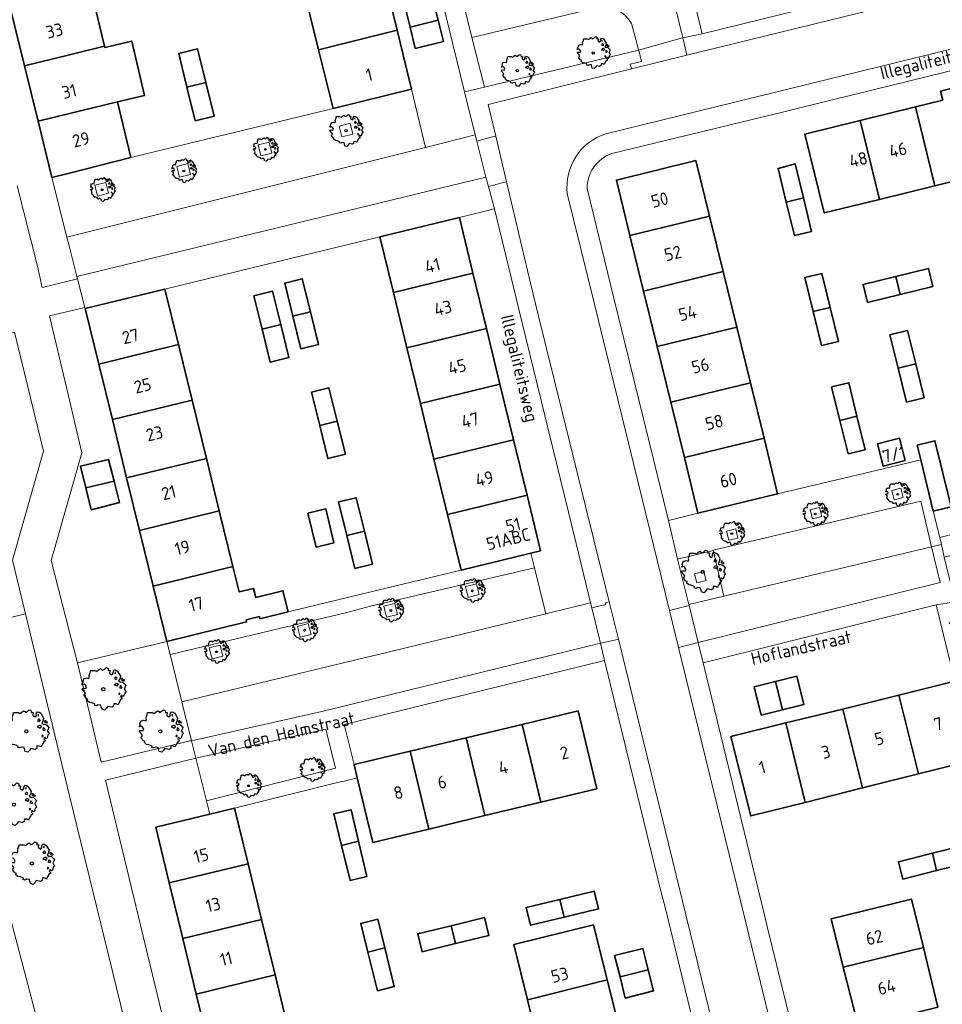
# Model space of a CAD drawing. Header units: metres. Extents: x 152391 to 157968, y 462336 to 467280.
# Tile 688 of 736: x 156995 to 157093, y 464589 to 464694. Entities that reach past the tile are written whole.
import ezdxf
from ezdxf.enums import TextEntityAlignment as Align

# ---------------------------------------------------------------- set-up
doc = ezdxf.new("R2010")
doc.units = ezdxf.units.M
doc.header["$LTSCALE"] = 0.75
doc.layers.get('0').update_dxf_attribs({"lineweight": 25})
for name, color, linetype, lineweight in [('B-GV-GR-BOOM-S', 252, 'Continuous', 25), ('B-WE-GR-BEPLANTING_CULTUUR_BODEMBEDEKKER-GV', 251, 'Continuous', 18), ('B-WE-GR-BEPLANTING_CULTUUR_BOSPLANTSOEN-GV', 251, 'Continuous', 18), ('B-WE-GR-BEPLANTING_CULTUUR_HEESTERS-GV', 251, 'Continuous', 18), ('B-WE-GR-GROENVOORZIENING-GV', 251, 'Continuous', 18), ('B-WE-OG-BEBOUWING-GV', 6, 'Continuous', 35), ('B-WE-OG-BEBOUWING-T18', 1, 'Continuous', 18), ('B-WE-OG-TERREIN_CULTUURSCHEIDING-GV', 251, 'Continuous', 18), ('B-WE-OG-TOPOGRAFIE-T18', 1, 'Continuous', 18), ('B-WE-OG-WATER_SLOOT-GV', 251, 'Continuous', 18), ('B-WE-VH-VERHARDING_BETONSTRAATSTEEN-GV', 251, 'Continuous', 18), ('B-WE-VH-VERHARDING_TEGEL-GV', 251, 'Continuous', 18)]:
    doc.layers.add(name, color=color, linetype=linetype, lineweight=lineweight)
doc.styles.add('NLCS-ISO-M750-T18', font='NLCS-ISO.ttf', dxfattribs={"height": 1.35})

# ---------------------------------------------------------------- blocks, each defined once
blk = doc.blocks.new('SGR-BOOM_21_30')
at = {"linetype": 'Continuous'}
for p, q in [((-1.13, 1.09), (-1.11, 1.19)), ((-1.12, 0.92), (-1.13, 1.09)), ((-1.11, 1.19), (-1.05, 1.33)), ((-1.05, 1.33), (-1.02, 1.5)), ((-1.02, 1.5), (-0.67, 1.5)), ((-0.67, 1.5), (-0.52, 1.43)), ((-0.52, 1.43), (-0.47, 1.45)), ((-0.47, 1.45), (-0.37, 1.55)), ((-0.37, 1.55), (-0.23, 1.65)), ((-0.23, 1.65), (-0.13, 1.58)), ((-0.13, 1.58), (-0.06, 1.52)), ((-0.06, 1.52), (0.07, 1.58)), ((0.07, 1.58), (0.2, 1.71)), ((0.2, 1.71), (0.26, 1.73)), ((0.26, 1.73), (0.33, 1.7)), ((0.33, 1.7), (0.39, 1.65)), ((0.4, 1.53), (0.38, 1.5)), ((0.38, 1.5), (0.53, 1.52)), ((0.39, 1.65), (0.4, 1.53)), ((0.54, 1.48), (0.51, 1.29)), ((0.51, 1.29), (0.57, 1.24)), ((0.53, 1.52), (0.54, 1.48)), ((0.57, 1.24), (0.69, 1.15)), ((0.69, 1.15), (0.75, 1.2)), ((0.75, 1.2), (0.8, 1.29)), ((0.79, 1.4), (0.89, 1.56)), ((0.8, 1.29), (0.79, 1.4)), ((0.89, 1.56), (1.02, 1.53)), ((0.97, 1.37), (0.93, 1.33)), ((0.93, 1.33), (0.95, 1.25)), ((0.95, 1.25), (0.96, 1.24)), ((0.96, 1.27), (0.97, 1.37)), ((1.02, 1.53), (1.16, 1.45)), ((1.16, 1.45), (1.25, 1.27)), ((1.25, 1.27), (1.38, 1.06)), ((1.38, 1.06), (1.32, 0.79)), ((-1.7, 0.37), (-1.66, 0.48)), ((-1.49, 0.41), (-1.7, 0.37)), ((-1.68, -0.03), (-1.67, 0.09)), ((-1.67, 0.09), (-1.39, 0.07)), ((-1.66, 0.48), (-1.6, 0.53)), ((-1.63, 0.58), (-1.53, 0.87)), ((-1.6, 0.53), (-1.63, 0.58)), ((-1.53, 0.87), (-1.46, 0.86)), ((-1.42, 0.33), (-1.49, 0.41)), ((-1.46, 0.86), (-1.34, 0.91)), ((-1.33, 0.18), (-1.42, 0.33)), ((-1.39, 0.07), (-1.33, 0.18)), ((-1.34, 0.91), (-1.18, 0.86)), ((-1.18, 0.86), (-1.12, 0.92)), ((0.94, 0.91), (0.89, 0.87)), ((0.89, 0.87), (0.93, 0.83)), ((0.93, 0.41), (0.89, 0.33)), ((0.89, 0.33), (1.03, 0.32)), ((0.93, 0.83), (0.98, 0.84)), ((1.05, 0.46), (0.93, 0.41)), ((0.97, 0.97), (0.94, 0.91)), ((1.03, 0.97), (0.97, 0.97)), ((0.98, 0.84), (1.03, 0.78)), ((1.08, 0.94), (1.03, 0.97)), ((1.03, 0.78), (1.08, 0.84)), ((1.03, 0.32), (1.11, 0.25)), ((1.11, 0.46), (1.05, 0.46)), ((1.12, 0.87), (1.08, 0.94)), ((1.08, 0.84), (1.12, 0.87)), ((1.22, 0.4), (1.11, 0.46)), ((1.11, 0.25), (1.2, 0.37)), ((1.2, 0.37), (1.24, 0.41)), ((1.32, 0.79), (1.23, 0.69)), ((1.23, 0.69), (1.27, 0.63)), ((1.27, 0.63), (1.38, 0.56)), ((1.34, 0.18), (1.31, 0.1)), ((1.43, 0.05), (1.31, 0.1)), ((1.36, 0.3), (1.34, 0.23)), ((1.34, 0.23), (1.34, 0.18)), ((1.43, 0.23), (1.36, 0.3)), ((1.38, 0.56), (1.44, 0.6)), ((1.47, 0.2), (1.43, 0.23)), ((1.43, 0.05), (1.51, 0.14)), ((1.47, 0.86), (1.44, 0.81)), ((1.44, 0.81), (1.46, 0.74)), ((1.44, 0.6), (1.57, 0.56)), ((1.46, 0.74), (1.53, 0.69)), ((1.54, 0.86), (1.47, 0.86)), ((1.51, 0.14), (1.47, 0.2)), ((1.53, 0.73), (1.64, 0.68)), ((1.53, 0.69), (1.54, 0.73)), ((1.62, 0.76), (1.54, 0.86)), ((1.57, 0.56), (1.64, 0.51)), ((1.73, 0.71), (1.62, 0.76)), ((1.64, 0.68), (1.73, 0.71)), ((1.64, 0.51), (1.81, 0.32)), ((1.72, 0.1), (1.67, 0.04)), ((1.67, 0.04), (1.76, -0.09)), ((1.81, 0.32), (1.72, 0.1)), ((-1.54, -0.18), (-1.68, -0.03)), ((-1.55, -0.51), (-1.49, -0.42)), ((-1.35, -0.75), (-1.55, -0.51)), ((-1.44, -0.32), (-1.54, -0.18)), ((-1.49, -0.42), (-1.44, -0.32)), ((-1.25, -0.78), (-1.35, -0.75)), ((-1.27, -0.9), (-1.25, -0.78)), ((-1.11, -1.05), (-1.27, -0.9)), ((-0.91, -1.08), (-1.11, -1.05)), ((1.29, -1.01), (1.18, -1.24)), ((1.29, -0.29), (1.24, -0.36)), ((1.24, -0.36), (1.25, -0.42)), ((1.26, -0.42), (1.33, -0.41)), ((1.33, -0.34), (1.29, -0.29)), ((1.36, -0.88), (1.29, -1.01)), ((1.33, -0.41), (1.33, -0.34)), ((1.37, -0.83), (1.36, -0.88)), ((1.48, -0.8), (1.37, -0.83)), ((1.46, -0.47), (1.39, -0.59)), ((1.39, -0.59), (1.43, -0.64)), ((1.43, -0.64), (1.5, -0.7)), ((1.58, -0.59), (1.46, -0.47)), ((1.5, -0.7), (1.48, -0.8)), ((1.66, -0.52), (1.58, -0.59)), ((1.68, -0.42), (1.66, -0.52)), ((1.72, -0.31), (1.68, -0.42)), ((1.84, -0.18), (1.72, -0.31)), ((1.76, -0.09), (1.84, -0.18)), ((-0.67, -1.18), (-0.91, -1.08)), ((-0.68, -1.29), (-0.67, -1.18)), ((-0.55, -1.33), (-0.68, -1.29)), ((-0.4, -1.26), (-0.55, -1.33)), ((-0.19, -1.28), (-0.4, -1.26)), ((-0.16, -1.43), (-0.19, -1.28)), ((-0.13, -1.49), (-0.16, -1.43)), ((-0.1, -1.61), (-0.13, -1.49)), ((0.11, -1.67), (-0.1, -1.61)), ((0.25, -1.52), (0.11, -1.67)), ((0.36, -1.38), (0.25, -1.52)), ((0.68, -1.44), (0.36, -1.38)), ((0.83, -1.36), (0.68, -1.44)), ((0.84, -1.16), (0.83, -1.36)), ((1.03, -1.18), (0.84, -1.16)), ((1.18, -1.24), (1.03, -1.18))]:
    blk.add_line(p, q, dxfattribs=at)
blk.add_circle((0, 0), 0.126, dxfattribs=at)
blk = doc.blocks.new('SGR-BOOM_31_50')
at = {"linetype": 'Continuous'}
for p, q in [((-0.49, 2.06), (-0.3, 2.2)), ((-0.3, 2.2), (-0.18, 2.11)), ((-0.18, 2.11), (-0.08, 2.02)), ((-0.08, 2.02), (0.09, 2.11)), ((0.09, 2.11), (0.27, 2.28)), ((0.27, 2.28), (0.35, 2.31)), ((0.35, 2.31), (0.44, 2.26)), ((0.44, 2.26), (0.52, 2.2)), ((0.52, 2.2), (0.54, 2.04)), ((-2.18, 0.77), (-2.04, 1.17)), ((-2.04, 1.17), (-1.94, 1.14)), ((-1.94, 1.14), (-1.79, 1.21)), ((-1.79, 1.21), (-1.57, 1.14)), ((-1.57, 1.14), (-1.49, 1.23)), ((-1.51, 1.45), (-1.48, 1.58)), ((-1.49, 1.23), (-1.51, 1.45)), ((-1.48, 1.58), (-1.4, 1.78)), ((-1.4, 1.78), (-1.36, 2)), ((-1.36, 2), (-0.89, 2)), ((-0.89, 2), (-0.69, 1.91)), ((-0.69, 1.91), (-0.63, 1.93)), ((-0.63, 1.93), (-0.49, 2.06)), ((0.54, 2.04), (0.51, 2)), ((0.51, 2), (0.71, 2.02)), ((0.72, 1.98), (0.68, 1.71)), ((0.68, 1.71), (0.75, 1.65)), ((0.71, 2.02), (0.72, 1.98)), ((0.75, 1.65), (0.92, 1.54)), ((0.92, 1.54), (1, 1.6)), ((1, 1.6), (1.06, 1.71)), ((1.05, 1.87), (1.19, 2.09)), ((1.06, 1.71), (1.05, 1.87)), ((1.19, 2.09), (1.36, 2.04)), ((1.25, 1.21), (1.19, 1.17)), ((1.19, 1.17), (1.23, 1.1)), ((1.3, 1.82), (1.23, 1.78)), ((1.23, 1.78), (1.27, 1.67)), ((1.23, 1.1), (1.31, 1.12)), ((1.3, 1.3), (1.25, 1.21)), ((1.27, 1.67), (1.28, 1.65)), ((1.28, 1.69), (1.3, 1.82)), ((1.37, 1.3), (1.3, 1.3)), ((1.31, 1.12), (1.37, 1.03)), ((1.36, 2.04), (1.54, 1.93)), ((1.44, 1.25), (1.37, 1.3)), ((1.37, 1.03), (1.44, 1.12)), ((1.5, 1.17), (1.44, 1.25)), ((1.44, 1.12), (1.5, 1.17)), ((1.54, 1.93), (1.67, 1.69)), ((1.76, 1.06), (1.64, 0.93)), ((1.67, 1.69), (1.84, 1.41)), ((1.84, 1.41), (1.76, 1.06)), ((1.96, 1.14), (1.92, 1.08)), ((1.92, 1.08), (1.95, 0.99)), ((2.06, 1.14), (1.96, 1.14)), ((2.16, 1.01), (2.06, 1.14)), ((-2.27, 0.49), (-2.21, 0.64)), ((-1.99, 0.55), (-2.27, 0.49)), ((-2.24, -0.04), (-2.22, 0.11)), ((-2.22, 0.11), (-1.85, 0.09)), ((-2.21, 0.64), (-2.13, 0.71)), ((-2.13, 0.71), (-2.18, 0.77)), ((-1.9, 0.44), (-1.99, 0.55)), ((-1.77, 0.25), (-1.9, 0.44)), ((-1.85, 0.09), (-1.77, 0.25)), ((1.23, 0.55), (1.19, 0.44)), ((1.19, 0.44), (1.37, 0.42)), ((1.4, 0.62), (1.23, 0.55)), ((1.37, 0.42), (1.48, 0.33)), ((1.48, 0.62), (1.4, 0.62)), ((1.62, 0.53), (1.48, 0.62)), ((1.48, 0.33), (1.61, 0.49)), ((1.61, 0.49), (1.65, 0.55)), ((1.64, 0.93), (1.7, 0.84)), ((1.7, 0.84), (1.84, 0.75)), ((1.79, 0.25), (1.75, 0.14)), ((1.91, 0.07), (1.75, 0.14)), ((1.81, 0.4), (1.79, 0.31)), ((1.79, 0.31), (1.79, 0.25)), ((1.9, 0.31), (1.81, 0.4)), ((1.84, 0.75), (1.92, 0.79)), ((1.96, 0.27), (1.9, 0.31)), ((1.91, 0.07), (2.01, 0.18)), ((1.92, 0.79), (2.09, 0.75)), ((1.95, 0.99), (2.04, 0.93)), ((2.01, 0.18), (1.96, 0.27)), ((2.04, 0.97), (2.18, 0.9)), ((2.04, 0.93), (2.06, 0.97)), ((2.09, 0.75), (2.18, 0.68)), ((2.3, 0.95), (2.16, 1.01)), ((2.18, 0.9), (2.3, 0.95)), ((2.18, 0.68), (2.41, 0.42)), ((2.29, 0.14), (2.23, 0.05)), ((2.23, 0.05), (2.35, -0.13)), ((2.41, 0.42), (2.29, 0.14)), ((-2.05, -0.24), (-2.24, -0.04)), ((-2.07, -0.67), (-1.99, -0.56)), ((-1.8, -1), (-2.07, -0.67)), ((-1.91, -0.43), (-2.05, -0.24)), ((-1.99, -0.56), (-1.91, -0.43)), ((-1.67, -1.05), (-1.8, -1)), ((-1.7, -1.2), (-1.67, -1.05)), ((1.72, -0.39), (1.65, -0.48)), ((1.65, -0.48), (1.67, -0.56)), ((1.68, -0.56), (1.78, -0.54)), ((1.78, -0.45), (1.72, -0.39)), ((1.78, -0.54), (1.78, -0.45)), ((1.95, -0.63), (1.85, -0.78)), ((1.85, -0.78), (1.9, -0.85)), ((1.9, -0.85), (1.99, -0.94)), ((2.1, -0.78), (1.95, -0.63)), ((1.99, -0.94), (1.98, -1.07)), ((2.21, -0.7), (2.1, -0.78)), ((2.24, -0.56), (2.21, -0.7)), ((2.29, -0.41), (2.24, -0.56)), ((2.46, -0.24), (2.29, -0.41)), ((2.35, -0.13), (2.46, -0.24)), ((-1.48, -1.4), (-1.7, -1.2)), ((-1.22, -1.44), (-1.48, -1.4)), ((-0.89, -1.57), (-1.22, -1.44)), ((-0.91, -1.72), (-0.89, -1.57)), ((-0.73, -1.77), (-0.91, -1.72)), ((-0.53, -1.68), (-0.73, -1.77)), ((-0.25, -1.7), (-0.53, -1.68)), ((-0.21, -1.9), (-0.25, -1.7)), ((-0.18, -1.99), (-0.21, -1.9)), ((-0.13, -2.14), (-0.18, -1.99)), ((0.34, -2.03), (0.15, -2.23)), ((0.47, -1.83), (0.34, -2.03)), ((0.91, -1.92), (0.47, -1.83)), ((1.11, -1.81), (0.91, -1.92)), ((1.13, -1.55), (1.11, -1.81)), ((1.37, -1.57), (1.13, -1.55)), ((1.58, -1.66), (1.37, -1.57)), ((1.72, -1.35), (1.58, -1.66)), ((1.81, -1.18), (1.72, -1.35)), ((1.82, -1.11), (1.81, -1.18)), ((1.98, -1.07), (1.82, -1.11)), ((0.15, -2.23), (-0.13, -2.14))]:
    blk.add_line(p, q, dxfattribs=at)
blk.add_circle((0, 0), 0.169, dxfattribs=at)
blk = doc.blocks.new('SGR-BOOM_0_20')
at = {"linetype": 'Continuous'}
for p, q in [((-0.79, 1), (-0.76, 1.12)), ((-0.76, 1.12), (-0.5, 1.12)), ((-0.5, 1.12), (-0.39, 1.07)), ((-0.39, 1.07), (-0.35, 1.09)), ((-0.35, 1.09), (-0.27, 1.16)), ((-0.27, 1.16), (-0.17, 1.24)), ((-0.17, 1.24), (-0.1, 1.19)), ((-0.1, 1.19), (-0.05, 1.14)), ((-0.05, 1.14), (0.05, 1.19)), ((0.05, 1.19), (0.15, 1.28)), ((0.15, 1.28), (0.2, 1.3)), ((0.2, 1.3), (0.25, 1.27)), ((0.25, 1.27), (0.29, 1.24)), ((0.3, 1.15), (0.28, 1.12)), ((0.28, 1.12), (0.4, 1.14)), ((0.29, 1.24), (0.3, 1.15)), ((0.41, 1.11), (0.38, 0.96)), ((0.4, 1.14), (0.41, 1.11)), ((0.59, 1.05), (0.67, 1.17)), ((0.67, 1.17), (0.76, 1.15)), ((0.76, 1.15), (0.87, 1.09)), ((0.87, 1.09), (0.94, 0.95)), ((-1.28, 0.27), (-1.24, 0.36)), ((-1.12, 0.31), (-1.28, 0.27)), ((-1.26, -0.02), (-1.25, 0.06)), ((-1.25, 0.06), (-1.04, 0.05)), ((-1.24, 0.36), (-1.2, 0.4)), ((-1.22, 0.43), (-1.15, 0.66)), ((-1.2, 0.4), (-1.22, 0.43)), ((-1.15, 0.66), (-1.09, 0.64)), ((-1.07, 0.25), (-1.12, 0.31)), ((-1.09, 0.64), (-1.01, 0.68)), ((-1, 0.14), (-1.07, 0.25)), ((-1.04, 0.05), (-1, 0.14)), ((-1.01, 0.68), (-0.88, 0.64)), ((-0.88, 0.64), (-0.84, 0.69)), ((-0.85, 0.82), (-0.83, 0.89)), ((-0.84, 0.69), (-0.85, 0.82)), ((-0.83, 0.89), (-0.79, 1)), ((0.38, 0.96), (0.42, 0.93)), ((0.42, 0.93), (0.52, 0.87)), ((0.52, 0.87), (0.56, 0.9)), ((0.56, 0.9), (0.6, 0.96)), ((0.6, 0.96), (0.59, 1.05)), ((0.7, 0.68), (0.67, 0.66)), ((0.67, 0.66), (0.69, 0.62)), ((0.69, 0.31), (0.67, 0.25)), ((0.67, 0.25), (0.77, 0.24)), ((0.73, 1.03), (0.69, 1)), ((0.69, 1), (0.71, 0.94)), ((0.69, 0.62), (0.74, 0.63)), ((0.79, 0.35), (0.69, 0.31)), ((0.73, 0.73), (0.7, 0.68)), ((0.71, 0.94), (0.72, 0.93)), ((0.72, 0.95), (0.73, 1.03)), ((0.77, 0.73), (0.73, 0.73)), ((0.74, 0.63), (0.77, 0.58)), ((0.81, 0.71), (0.77, 0.73)), ((0.77, 0.58), (0.81, 0.63)), ((0.77, 0.24), (0.83, 0.19)), ((0.83, 0.35), (0.79, 0.35)), ((0.84, 0.66), (0.81, 0.71)), ((0.81, 0.63), (0.84, 0.66)), ((0.91, 0.3), (0.83, 0.35)), ((0.83, 0.19), (0.9, 0.27)), ((0.9, 0.27), (0.93, 0.31)), ((0.99, 0.59), (0.92, 0.52)), ((0.92, 0.52), (0.96, 0.47)), ((0.94, 0.95), (1.03, 0.79)), ((0.96, 0.47), (1.03, 0.42)), ((1.01, 0.14), (0.98, 0.08)), ((1.08, 0.04), (0.98, 0.08)), ((1.03, 0.79), (0.99, 0.59)), ((1.02, 0.22), (1.01, 0.18)), ((1.01, 0.18), (1.01, 0.14)), ((1.07, 0.18), (1.02, 0.22)), ((1.03, 0.42), (1.08, 0.45)), ((1.1, 0.15), (1.07, 0.18)), ((1.1, 0.64), (1.08, 0.61)), ((1.08, 0.61), (1.1, 0.56)), ((1.08, 0.45), (1.17, 0.42)), ((1.08, 0.04), (1.13, 0.1)), ((1.16, 0.64), (1.1, 0.64)), ((1.1, 0.56), (1.15, 0.52)), ((1.13, 0.1), (1.1, 0.15)), ((1.15, 0.55), (1.23, 0.51)), ((1.15, 0.52), (1.16, 0.55)), ((1.22, 0.57), (1.16, 0.64)), ((1.17, 0.42), (1.23, 0.39)), ((1.3, 0.53), (1.22, 0.57)), ((1.23, 0.51), (1.3, 0.53)), ((1.23, 0.39), (1.36, 0.24)), ((1.29, 0.08), (1.25, 0.03)), ((1.25, 0.03), (1.32, -0.07)), ((1.36, 0.24), (1.29, 0.08)), ((-1.15, -0.13), (-1.26, -0.02)), ((-1.16, -0.38), (-1.12, -0.32)), ((-1.02, -0.56), (-1.16, -0.38)), ((-1.08, -0.24), (-1.15, -0.13)), ((-1.12, -0.32), (-1.08, -0.24)), ((-0.94, -0.59), (-1.02, -0.56)), ((-0.95, -0.67), (-0.94, -0.59)), ((-0.83, -0.79), (-0.95, -0.67)), ((-0.68, -0.81), (-0.83, -0.79)), ((-0.5, -0.88), (-0.68, -0.81)), ((-0.51, -0.97), (-0.5, -0.88)), ((-0.41, -0.99), (-0.51, -0.97)), ((-0.3, -0.95), (-0.41, -0.99)), ((-0.14, -0.96), (-0.3, -0.95)), ((-0.12, -1.07), (-0.14, -0.96)), ((0.27, -1.03), (0.19, -1.14)), ((0.51, -1.08), (0.27, -1.03)), ((0.62, -1.02), (0.51, -1.08)), ((0.63, -0.87), (0.62, -1.02)), ((0.77, -0.88), (0.63, -0.87)), ((0.89, -0.93), (0.77, -0.88)), ((0.96, -0.76), (0.89, -0.93)), ((0.96, -0.22), (0.93, -0.27)), ((0.93, -0.27), (0.94, -0.32)), ((0.95, -0.32), (1, -0.3)), ((1, -0.26), (0.96, -0.22)), ((1.02, -0.66), (0.96, -0.76)), ((1, -0.3), (1, -0.26)), ((1.03, -0.63), (1.02, -0.66)), ((1.11, -0.6), (1.03, -0.63)), ((1.1, -0.35), (1.04, -0.44)), ((1.04, -0.44), (1.07, -0.48)), ((1.07, -0.48), (1.12, -0.53)), ((1.18, -0.44), (1.1, -0.35)), ((1.12, -0.53), (1.11, -0.6)), ((1.24, -0.39), (1.18, -0.44)), ((1.26, -0.32), (1.24, -0.39)), ((1.29, -0.23), (1.26, -0.32)), ((1.38, -0.13), (1.29, -0.23)), ((1.32, -0.07), (1.38, -0.13)), ((-0.1, -1.12), (-0.12, -1.07)), ((-0.07, -1.2), (-0.1, -1.12)), ((0.08, -1.25), (-0.07, -1.2)), ((0.19, -1.14), (0.08, -1.25))]:
    blk.add_line(p, q, dxfattribs=at)
blk.add_circle((0, 0), 0.0948, dxfattribs=at)

msp = doc.modelspace()

# ---------------------------------------------------------------- linework, layer by layer
at = {"layer": 'B-WE-GR-BEPLANTING_CULTUUR_BODEMBEDEKKER-GV'}
for points in [[(157056.39, 464695.76), (157042.95, 464692.55), (157044.28, 464687.26)], [(157044.28, 464687.26), (157060.75, 464691.21), (157060.7, 464691.39), (157059.98, 464694.05)]]:
    msp.add_lwpolyline(points, dxfattribs=at)
msp.add_lwpolyline([(157059.98, 464694.05, 0.320947), (157056.39, 464695.76)], format="xyb", dxfattribs=at)
at = {"layer": 'B-WE-GR-BEPLANTING_CULTUUR_BOSPLANTSOEN-GV'}
msp.add_lwpolyline([(156991.44, 464646.52), (156987.31, 464629.08), (156995.29, 464631.06), (156993.91, 464636.76), (156997.24, 464648.42), (156994.14, 464661.1), (156993.93, 464661.05)], dxfattribs=at)
at = {"layer": 'B-WE-GR-BEPLANTING_CULTUUR_HEESTERS-GV'}
msp.add_lwpolyline([(157011.98, 464621.67), (157010.73, 464626.71), (157010.38, 464628.09), (157000.84, 464625.8), (157003.37, 464615.2), (157012.89, 464617.48), (157013.02, 464617.51)], close=True, dxfattribs=at)
at = {"layer": 'B-WE-GR-GROENVOORZIENING-GV'}
for points in [[(157029.07, 464681.93), (157030.23, 464682.22), (157029.94, 464683.39), (157028.77, 464683.09)], [(157020.44, 464679.93), (157021.6, 464680.22), (157021.31, 464681.39), (157020.14, 464681.09)], [(157011.75, 464677.63), (157012.91, 464677.93), (157012.62, 464679.09), (157011.45, 464678.79)], [(157003, 464675.63), (157004.16, 464675.93), (157003.87, 464677.09), (157002.7, 464676.8)], [(157088.75, 464644.44), (157087.78, 464644.19), (157088.03, 464643.22), (157089, 464643.47)], [(157079.32, 464641.18), (157080.29, 464641.43), (157080.04, 464642.4), (157079.07, 464642.15)], [(157071.35, 464639.13), (157071.11, 464640.1), (157070.14, 464639.86), (157070.38, 464638.89)], [(157067.94, 464634.59), (157067.69, 464635.56), (157066.72, 464635.32), (157066.97, 464634.34)], [(157042.57, 464632.8), (157043.73, 464633.1), (157043.44, 464634.26), (157042.27, 464633.97)], [(157033.85, 464630.68), (157035.01, 464630.98), (157034.72, 464632.14), (157033.55, 464631.85)], [(157024.62, 464628.54), (157025.79, 464628.83), (157025.49, 464630), (157024.33, 464629.7)], [(157015.22, 464626.24), (157016.38, 464626.54), (157016.09, 464627.7), (157014.92, 464627.41)]]:
    msp.add_lwpolyline(points, close=True, dxfattribs=at)
at = {"layer": 'B-WE-OG-BEBOUWING-GV'}
for points in [[(157033.63, 464698.86), (157025.21, 464696.78), (157026.59, 464691.23), (157034.97, 464693.31)], [(157003.73, 464691.62), (157002.33, 464697.56), (157000, 464696.99), (156993.74, 464695.47), (156995.19, 464689.53), (157000, 464690.71)], [(157039.36, 464694.39), (157038.79, 464696.67), (157035.78, 464695.92), (157036.35, 464693.65)], [(157036.35, 464693.65), (157036.91, 464691.38), (157039.92, 464692.12), (157039.36, 464694.39)], [(157028.15, 464684.97), (157036.49, 464687.04), (157034.97, 464693.31), (157026.59, 464691.23)], [(156995.19, 464689.53), (156996.64, 464683.6), (157000, 464684.42), (157005.14, 464685.67), (157008.01, 464686.37), (157006.64, 464692.17), (157003.76, 464691.49), (157003.73, 464691.62), (157000, 464690.71)], [(157012.54, 464687.25), (157014.55, 464687.74), (157013.68, 464691.33), (157011.66, 464690.84)], [(157012.54, 464687.25), (157013.42, 464683.66), (157015.43, 464684.15), (157014.55, 464687.74)], [(157090.3, 464685.13), (157092.36, 464676.72), (157098.27, 464678.17), (157096.2, 464686.58), (157095.67, 464686.45), (157095.43, 464687.43), (157092.97, 464686.83), (157093.21, 464685.85)], [(157006.54, 464679.73), (157005.14, 464685.67), (157000, 464684.42), (156996.64, 464683.6), (156998.1, 464677.61), (157000, 464678.07)], [(157092.36, 464676.72), (157090.3, 464685.13), (157084.39, 464683.68), (157086.46, 464675.27)], [(157084.39, 464683.68), (157078.49, 464682.23), (157080.56, 464673.82), (157086.46, 464675.27)], [(157059.82, 464671.41), (157068.32, 464673.49), (157066.87, 464679.41), (157058.37, 464677.33)], [(157078.34, 464675.44), (157077.45, 464679.05), (157075.63, 464678.58), (157076.51, 464674.99)], [(157078.34, 464675.44), (157076.51, 464674.99), (157077.39, 464671.41), (157079.21, 464671.86)], [(157061.27, 464665.48), (157069.77, 464667.56), (157068.32, 464673.49), (157059.82, 464671.41)], [(157041.62, 464673.34), (157033.12, 464671.27), (157034.57, 464665.34), (157043.06, 464667.41)], [(157036.01, 464659.42), (157044.51, 464661.48), (157043.06, 464667.41), (157034.57, 464665.34)], [(157069.77, 464667.56), (157061.27, 464665.48), (157062.72, 464659.56), (157071.22, 464661.64)], [(157079.37, 464663.3), (157081.2, 464663.74), (157080.31, 464667.37), (157078.48, 464666.92)], [(157092.15, 464665.97), (157091.68, 464667.9), (157088.2, 464667.05), (157088.67, 464665.13)], [(157023.84, 464662.81), (157025.71, 464663.27), (157024.84, 464666.8), (157022.97, 464666.34)], [(157088.67, 464665.13), (157088.2, 464667.05), (157084.72, 464666.2), (157085.18, 464664.28)], [(157003.13, 464657.69), (157011.62, 464659.78), (157010.16, 464665.7), (157001.67, 464663.61)], [(157022.54, 464661.92), (157021.67, 464665.46), (157019.68, 464664.97), (157020.55, 464661.43)], [(157025.71, 464663.27), (157023.84, 464662.81), (157024.7, 464659.31), (157026.58, 464659.77)], [(157081.2, 464663.74), (157079.37, 464663.3), (157080.26, 464659.67), (157082.09, 464660.12)], [(157022.54, 464661.92), (157020.55, 464661.43), (157021.43, 464657.9), (157023.4, 464658.39)], [(157045.95, 464655.56), (157044.51, 464661.48), (157036.01, 464659.42), (157037.46, 464653.49)], [(157064.17, 464653.63), (157072.68, 464655.71), (157071.22, 464661.64), (157062.72, 464659.56)], [(157088.44, 464657.25), (157090.33, 464657.71), (157089.44, 464661.27), (157087.56, 464660.8)], [(157011.62, 464659.78), (157003.13, 464657.69), (157004.58, 464651.77), (157013.08, 464653.86)], [(157089.35, 464653.63), (157091.23, 464654.1), (157090.33, 464657.71), (157088.44, 464657.25)], [(157064.17, 464653.63), (157065.63, 464647.71), (157074.13, 464649.79), (157072.68, 464655.71)], [(157082.23, 464651.69), (157084.05, 464652.13), (157083.17, 464655.71), (157081.34, 464655.26)], [(157025.84, 464654.69), (157026.71, 464651.16), (157028.57, 464651.62), (157027.67, 464655.16)], [(157037.46, 464653.49), (157038.9, 464647.56), (157047.39, 464649.63), (157045.95, 464655.56)], [(157013.08, 464653.86), (157004.58, 464651.77), (157006.1, 464645.55), (157014.61, 464647.62)], [(157026.71, 464651.16), (157027.58, 464647.61), (157029.46, 464648.09), (157028.57, 464651.62)], [(157084.05, 464652.13), (157082.23, 464651.69), (157083.12, 464648.12), (157084.92, 464648.56)], [(157048.84, 464643.7), (157047.39, 464649.63), (157038.9, 464647.56), (157040.34, 464641.64)], [(157074.13, 464649.79), (157065.63, 464647.71), (157067.08, 464641.78), (157075.58, 464643.86)], [(157089.21, 464647.39), (157088.61, 464649.79), (157086.26, 464649.2), (157086.86, 464646.8)], [(157090.48, 464649.05), (157090.86, 464647.48), (157092.2, 464642), (157094.1, 464642.47), (157092.37, 464649.51)], [(157004.75, 464645.22), (157004.18, 464647.53), (157001.17, 464646.79), (157001.74, 464644.48)], [(157007.47, 464639.93), (157015.99, 464642.03), (157014.61, 464647.62), (157006.1, 464645.55)], [(157001.74, 464644.48), (157002.31, 464642.16), (157005.32, 464642.91), (157004.75, 464645.22)], [(157029.6, 464639.4), (157031.48, 464639.87), (157030.61, 464643.44), (157028.72, 464642.98)], [(157050.28, 464637.78), (157048.84, 464643.7), (157040.34, 464641.64), (157041.79, 464635.71), (157049.23, 464637.52)], [(157015.99, 464642.03), (157007.47, 464639.93), (157008.93, 464634.01), (157017.45, 464636.11)], [(157027.35, 464642.25), (157025.45, 464641.78), (157026.34, 464638.16), (157028.23, 464638.63)], [(157029.6, 464639.4), (157030.46, 464635.89), (157032.34, 464636.35), (157031.48, 464639.87)], [(157017.45, 464636.11), (157008.93, 464634.01), (157010.38, 464628.09), (157018.9, 464630.18), (157018.85, 464630.4), (157020.28, 464630.75), (157020.33, 464630.53), (157023.33, 464631.27), (157022.78, 464633.51), (157019.89, 464632.8), (157019.65, 464633.76), (157018.12, 464633.38)], [(157075.36, 464623.82), (157076.11, 464620.81), (157078.39, 464621.38), (157077.64, 464624.39)], [(157075.36, 464623.82), (157073.08, 464623.25), (157073.83, 464620.24), (157076.11, 464620.81)], [(157094.83, 464622.6), (157094.51, 464623.87), (157088.52, 464622.37), (157090.62, 464613.96), (157096.61, 464615.46)], [(157082.55, 464620.88), (157084.65, 464612.47), (157090.62, 464613.96), (157088.52, 464622.37)], [(157048.32, 464619.25), (157050.31, 464610.94), (157056.28, 464612.37), (157054.29, 464620.68)], [(157084.65, 464612.47), (157082.55, 464620.88), (157076.46, 464619.4), (157078.52, 464610.93)], [(157042.34, 464617.82), (157044.33, 464609.51), (157050.31, 464610.94), (157048.32, 464619.25)], [(157076.46, 464619.4), (157070.6, 464617.97), (157072.72, 464609.48), (157078.52, 464610.93)], [(157044.33, 464609.51), (157042.34, 464617.82), (157036.36, 464616.39), (157038.35, 464608.08)], [(157036.36, 464616.39), (157030.38, 464614.96), (157030.72, 464613.55), (157032.37, 464606.65), (157038.35, 464608.08)], [(157014.97, 464609.66), (157009.21, 464608.27), (157010.65, 464602.34), (157019.06, 464604.38), (157017.62, 464610.31)], [(157029.04, 464606.34), (157030.85, 464606.78), (157030.05, 464610.14), (157028.23, 464609.71)], [(157030.85, 464606.78), (157029.04, 464606.34), (157029.94, 464602.59), (157031.75, 464603.02)], [(157092.11, 464605.49), (157092.55, 464603.65), (157096.18, 464604.56), (157095.73, 464606.4)], [(157092.11, 464605.49), (157088.48, 464604.59), (157088.94, 464602.75), (157092.55, 464603.65)], [(157020.5, 464598.44), (157019.06, 464604.38), (157010.65, 464602.34), (157012.09, 464596.4)], [(157052.34, 464600.58), (157052.8, 464598.68), (157056.46, 464599.56), (157056, 464601.46)], [(157052.8, 464598.68), (157052.34, 464600.58), (157048.76, 464599.72), (157049.21, 464597.82)], [(157091.14, 464595.43), (157089.87, 464600.61), (157081.3, 464598.51), (157082.57, 464593.35)], [(157013.53, 464590.47), (157021.94, 464592.51), (157020.5, 464598.44), (157012.09, 464596.4)], [(157031.84, 464594.95), (157033.65, 464595.4), (157032.9, 464598.46), (157031.09, 464598.01)], [(157040.73, 464597.77), (157041.2, 464595.86), (157044.76, 464596.73), (157044.29, 464598.64)], [(157055.92, 464597.87), (157047.41, 464595.76), (157048.88, 464589.84), (157057.4, 464591.99)], [(157040.73, 464597.77), (157037.17, 464596.9), (157037.64, 464594.99), (157041.2, 464595.86)], [(157033.65, 464595.4), (157031.84, 464594.95), (157032.86, 464590.82), (157034.67, 464591.27)], [(157058.76, 464592.32), (157061.77, 464593.07), (157061.2, 464595.34), (157058.19, 464594.6)], [(157091.14, 464595.43), (157082.57, 464593.35), (157084.2, 464586.93), (157092.69, 464589.09)], [(157058.76, 464592.32), (157059.32, 464590.05), (157062.33, 464590.8), (157061.77, 464593.07)], [(157014.97, 464584.54), (157023.38, 464586.58), (157021.94, 464592.51), (157013.53, 464590.47)], [(157050.31, 464584.07), (157058.86, 464586.19), (157057.4, 464591.99), (157048.88, 464589.84)]]:
    msp.add_lwpolyline(points, close=True, dxfattribs=at)
at = {"layer": 'B-WE-OG-TERREIN_CULTUURSCHEIDING-GV'}
msp.add_lwpolyline([(157012.85, 464559.08), (157012.51, 464560.48), (157000, 464611.64), (156995.29, 464631.06), (156987.31, 464629.08), (156984.39, 464618.9), (156984.18, 464615.95), (156984.59, 464612.3), (156986, 464606.43), (156992.82, 464601.93), (156999.21, 464577.54), (156995.11, 464568.66), (156998.28, 464555.4), (157000, 464555.8), (157012.9, 464558.85)], close=True, dxfattribs=at)
at = {"layer": 'B-WE-OG-WATER_SLOOT-GV'}
msp.add_lwpolyline([(156993.58, 464555.01), (156993.6, 464554.86), (156993.66, 464554.31), (156998.28, 464555.4), (156995.11, 464568.66), (156999.21, 464577.54), (156992.82, 464601.93), (156986, 464606.43), (156984.59, 464612.3), (156984.18, 464615.95), (156984.39, 464618.9), (156987.31, 464629.08), (156982.56, 464628.03), (156979.52, 464619.16)], dxfattribs=at)
at = {"layer": 'B-WE-VH-VERHARDING_BETONSTRAATSTEEN-GV'}
for points in [[(157060.75, 464691.21), (157065.42, 464692.5), (157065.45, 464692.51), (157054, 464739.29), (157052.56, 464745.14), (157051.69, 464744.91), (157048.78, 464744.17), (157045.87, 464743.43), (157042.98, 464742.7), (157040.09, 464741.96), (157037.18, 464741.22), (157034.27, 464740.49), (157031.38, 464739.75), (157031.39, 464739.72), (157042.95, 464692.55), (157056.39, 464695.76)], [(157057.24, 464682.27), (157106.09, 464694.25), (157110, 464695.21), (157144.32, 464703.62), (157157.49, 464706.83), (157156.01, 464712.76), (157145.29, 464710.13), (157142.87, 464709.54), (157140.45, 464708.95), (157065.9, 464690.67), (157059.97, 464689.21), (157044.7, 464685.4), (157045.5, 464682.03), (157046.63, 464677.14), (157046.65, 464677.15), (157049.2, 464666.33), (157050.07, 464662.81), (157057.62, 464632.34), (157058.59, 464628.35), (157072.06, 464573.33), (157072.44, 464571.79)], [(157059.98, 464694.05), (157060.7, 464691.39), (157060.75, 464691.21)], [(157065.02, 464627.46), (157064.05, 464631.41), (157056, 464664.22), (157053.13, 464675.91)], [(157078.31, 464573.12), (157077.92, 464574.71), (157065.02, 464627.46)]]:
    msp.add_lwpolyline(points, dxfattribs=at)
for points in [[(157056.39, 464695.76, -0.320947), (157059.98, 464694.05)], [(157053.13, 464675.91, -0.356753), (157057.24, 464682.27)]]:
    msp.add_lwpolyline(points, format="xyb", dxfattribs=at)
for points in [[(156999.73, 464671.23), (157038, 464680.8), (157036.49, 464687.04), (157028.15, 464684.97), (157017.45, 464682.38), (157015.95, 464682.01), (157006.54, 464679.73), (157000, 464678.07), (156998.1, 464677.61)], [(157029.07, 464681.93), (157028.77, 464683.09), (157029.94, 464683.39), (157030.23, 464682.22)], [(157000.79, 464667.04), (157044.45, 464677.63), (157043.47, 464681.5), (157043.3, 464682.15), (157038, 464680.8), (156999.73, 464671.23), (157000, 464670.16)], [(157020.44, 464679.93), (157020.14, 464681.09), (157021.31, 464681.39), (157021.6, 464680.22)], [(157011.75, 464677.63), (157011.45, 464678.79), (157012.62, 464679.09), (157012.91, 464677.93)], [(157041.62, 464673.34), (157045.36, 464674.26), (157044.74, 464676.65), (157044.45, 464677.63), (157000.79, 464667.04), (157000.86, 464666.78), (157001.64, 464663.72), (157001.67, 464663.61), (157010.16, 464665.7), (157020.97, 464668.32), (157022.4, 464668.67), (157033.12, 464671.27)], [(157003, 464675.63), (157002.7, 464676.8), (157003.87, 464677.09), (157004.16, 464675.93)], [(157090.86, 464647.48), (157085.5, 464646.21), (157075.58, 464643.86), (157067.08, 464641.78), (157063.92, 464641), (157064.9, 464636.89), (157068.7, 464637.82), (157068.71, 464637.83), (157090.87, 464643.07), (157092.02, 464638.2), (157093.06, 464638.45), (157092.9, 464639.2), (157092.2, 464642)], [(157088.75, 464644.44), (157089, 464643.47), (157088.03, 464643.22), (157087.78, 464644.19)], [(157068.71, 464637.83), (157069.85, 464632.94), (157092.02, 464638.2), (157090.87, 464643.07)], [(157079.32, 464641.18), (157079.07, 464642.15), (157080.04, 464642.4), (157080.29, 464641.43)], [(157071.35, 464639.13), (157070.38, 464638.89), (157070.14, 464639.86), (157071.11, 464640.1)], [(157066.12, 464632.03), (157069.85, 464632.94), (157068.71, 464637.83), (157068.7, 464637.82), (157064.9, 464636.89)], [(157069.85, 464632.94), (157066.12, 464632.03), (157066.13, 464631.98), (157066.14, 464631.93), (157067.11, 464627.97), (157092.92, 464634.39), (157092.02, 464638.2)], [(157093.36, 464637.08), (157093.06, 464638.45), (157092.02, 464638.2), (157092.92, 464634.39), (157067.11, 464627.97), (157067.64, 464625.83), (157092.52, 464632), (157093.46, 464632.16), (157094.57, 464632.34), (157093.89, 464634.92)], [(157031.14, 464633.15), (157029.66, 464632.79), (157023.33, 464631.27), (157020.33, 464630.53), (157020.28, 464630.75), (157018.85, 464630.4), (157018.9, 464630.18), (157010.38, 464628.09), (157010.73, 464626.71), (157029.45, 464631.14), (157032.13, 464631.87), (157049.62, 464635.95), (157049.23, 464637.52), (157041.79, 464635.71)], [(157010.73, 464626.71), (157011.98, 464621.67), (157030.57, 464626.14), (157033.28, 464626.78), (157050.83, 464631.04), (157049.62, 464635.95), (157032.13, 464631.87), (157029.45, 464631.14)], [(157067.94, 464634.59), (157066.97, 464634.34), (157066.72, 464635.32), (157067.69, 464635.56)], [(157042.57, 464632.8), (157042.27, 464633.97), (157043.44, 464634.26), (157043.73, 464633.1)], [(157055.62, 464632.22), (157050.83, 464631.04), (157033.28, 464626.78), (157030.57, 464626.14), (157011.98, 464621.67), (157013.02, 464617.51), (157026.94, 464620.61), (157056.67, 464627.92), (157056.56, 464628.34), (157055.75, 464631.67)], [(157033.85, 464630.68), (157033.55, 464631.85), (157034.72, 464632.14), (157035.01, 464630.98)], [(157024.62, 464628.54), (157024.33, 464629.7), (157025.49, 464630), (157025.79, 464628.83)], [(157030.72, 464613.55), (157030.38, 464614.96), (157029.33, 464619.23), (157057.11, 464626.08), (157056.67, 464627.92), (157026.94, 464620.61), (157013.02, 464617.51), (157013.48, 464615.66), (157027.36, 464618.75), (157028.39, 464614.56), (157014.61, 464611.1), (157014.97, 464609.66), (157017.62, 464610.31), (157028.76, 464613.07), (157029.31, 464613.2)], [(157015.22, 464626.24), (157014.92, 464627.41), (157016.09, 464627.7), (157016.38, 464626.54)], [(157014.61, 464611.1), (157028.39, 464614.56), (157027.36, 464618.75), (157013.48, 464615.66)]]:
    msp.add_lwpolyline(points, close=True, dxfattribs=at)
at = {"layer": 'B-WE-VH-VERHARDING_TEGEL-GV'}
for points in [[(157030.21, 464735.63), (157042.17, 464686.75), (157044.28, 464687.26), (157042.95, 464692.55), (157031.39, 464739.72), (157029.31, 464739.34)], [(157057.48, 464734.27), (157056.51, 464738.21), (157055.98, 464739.81), (157054, 464739.29), (157065.45, 464692.51), (157067.53, 464692.94)], [(157065.45, 464692.51), (157065.56, 464692.09), (157065.9, 464690.67), (157140.45, 464708.95), (157140.34, 464709.44), (157140.64, 464709.51), (157140.3, 464710.9), (157137.9, 464710.31), (157112.04, 464703.98), (157110.62, 464703.56), (157092.72, 464699.1), (157091.41, 464698.84), (157067.53, 464692.94)], [(157060.75, 464691.21), (157060.8, 464691.02), (157061.05, 464689.99), (157059.85, 464689.7), (157059.97, 464689.21), (157065.9, 464690.67), (157065.56, 464692.09), (157065.45, 464692.51), (157065.42, 464692.5)], [(157045.5, 464682.03), (157044.7, 464685.4), (157059.97, 464689.21), (157059.85, 464689.7), (157061.05, 464689.99), (157060.8, 464691.02), (157060.75, 464691.21), (157044.28, 464687.26), (157042.17, 464686.75), (157043.3, 464682.15), (157043.47, 464681.5), (157045.01, 464681.9)], [(157045.5, 464682.03), (157045.01, 464681.9), (157043.47, 464681.5), (157044.45, 464677.63), (157044.74, 464676.65), (157046.19, 464677.03), (157046.63, 464677.14)], [(157055.62, 464632.22), (157055.75, 464631.67), (157057.25, 464632.03), (157057.2, 464632.22), (157057.62, 464632.34), (157050.07, 464662.81), (157049.2, 464666.33), (157046.65, 464677.15), (157046.63, 464677.14), (157046.19, 464677.03), (157044.74, 464676.65), (157045.36, 464674.26), (157048.26, 464662.38), (157054.07, 464638.55)], [(157093.06, 464638.45), (157093.36, 464637.08), (157103.23, 464639.56), (157103.41, 464639.47), (157115.47, 464642.49), (157115.57, 464642.65), (157117.28, 464643.1), (157116.81, 464644.94), (157110.99, 464643.59), (157102.57, 464641.56), (157092.9, 464639.2)], [(157057.62, 464632.34), (157057.2, 464632.22), (157057.25, 464632.03), (157055.75, 464631.67), (157056.56, 464628.34), (157056.67, 464627.92), (157058.16, 464628.24), (157058.59, 464628.35)], [(157064.05, 464631.41), (157065.02, 464627.46), (157065.55, 464627.59), (157067.11, 464627.97), (157066.14, 464631.93), (157064.59, 464631.55)], [(157093.46, 464632.16), (157092.52, 464632), (157094.51, 464623.87), (157094.83, 464622.6), (157096.31, 464622.98), (157101.71, 464624.32), (157101.54, 464625), (157096.72, 464623.78), (157095.35, 464629.22), (157093.9, 464630), (157094.76, 464631.57), (157095.05, 464632.09), (157094.57, 464632.34)], [(157069.37, 464575.89), (157070.1, 464572.85), (157072.06, 464573.33), (157058.59, 464628.35), (157058.16, 464628.24), (157056.67, 464627.92), (157057.11, 464626.08), (157063.18, 464601.18), (157063.59, 464599.76)], [(157079.98, 464575.24), (157074.48, 464597.67), (157074.18, 464598.88), (157067.64, 464625.83), (157067.11, 464627.97), (157065.55, 464627.59), (157065.02, 464627.46), (157077.92, 464574.71)]]:
    msp.add_lwpolyline(points, close=True, dxfattribs=at)
for points in [[(157057.88, 464680.16), (157076.09, 464684.59), (157077.81, 464685.01), (157101.42, 464690.8), (157105.54, 464691.81), (157106.63, 464692.08), (157106.28, 464693.49), (157106.09, 464694.25), (157057.24, 464682.27)], [(157016.77, 464559.82), (157005.29, 464607.26), (157003.83, 464613.3), (157013.48, 464615.66), (157013.02, 464617.51), (157012.89, 464617.48), (157003.37, 464615.2), (157000.84, 464625.8), (157000, 464629.1), (156998.05, 464636.73), (157000, 464643.59), (157001.32, 464648.24), (157000, 464653.84), (156997.88, 464662.83), (157000, 464663.33), (157001.64, 464663.72), (157000.86, 464666.78), (157000, 464666.57), (156997.08, 464665.86), (156996.59, 464668.14), (156994.42, 464676.71)], [(157053.13, 464675.91), (157056, 464664.22), (157064.05, 464631.41), (157064.59, 464631.55), (157066.14, 464631.93)], [(157066.14, 464631.93), (157066.13, 464631.98), (157066.12, 464632.03), (157064.9, 464636.89), (157063.92, 464641), (157058.11, 464664.73), (157055.24, 464676.43)], [(156994.14, 464661.1), (156997.24, 464648.42), (156993.91, 464636.76), (156995.29, 464631.06), (157000, 464611.64), (157012.51, 464560.48)]]:
    msp.add_lwpolyline(points, dxfattribs=at)
for points in [[(157057.24, 464682.27, 0.356753), (157053.13, 464675.91)], [(157055.24, 464676.43, -0.318139), (157057.88, 464680.16)]]:
    msp.add_lwpolyline(points, format="xyb", dxfattribs=at)

# ---------------------------------------------------------------- block references
at = {"layer": 'B-GV-GR-BOOM-S', "transparency": 33554559}
for name, p in [('SGR-BOOM_21_30', (157055.9, 464690.9)), ('SGR-BOOM_21_30', (157047.8, 464689)), ('SGR-BOOM_21_30', (157029.5, 464682.6)), ('SGR-BOOM_0_20', (157020.9, 464680.6)), ('SGR-BOOM_0_20', (157012.2, 464678.3)), ('SGR-BOOM_0_20', (157003.5, 464676.3)), ('SGR-BOOM_0_20', (157088.4, 464643.8)), ('SGR-BOOM_0_20', (157079.6, 464641.7)), ('SGR-BOOM_0_20', (157070.7, 464639.6)), ('SGR-BOOM_31_50', (157067.59, 464635.53)), ('SGR-BOOM_0_20', (157043, 464633.5)), ('SGR-BOOM_0_20', (157034.3, 464631.4)), ('SGR-BOOM_0_20', (157025.1, 464629.3)), ('SGR-BOOM_0_20', (157015.7, 464627)), ('SGR-BOOM_31_50', (157003.6, 464623)), ('SGR-BOOM_31_50', (156995.4, 464618.5)), ('SGR-BOOM_31_50', (157009.7, 464618.5)), ('SGR-BOOM_0_20', (157025.9, 464614.4)), ('SGR-BOOM_0_20', (157019.1, 464612.7)), ('SGR-BOOM_31_50', (156994.06, 464610.69)), ('SGR-BOOM_31_50', (156995.98, 464604.41))]:
    msp.add_blockref(name, p, dxfattribs=at)

# ---------------------------------------------------------------- texts
at = {"layer": 'B-WE-OG-BEBOUWING-T18', "style": 'NLCS-ISO-M750-T18'}
for s, rotation, p in [('33', 13.7, (156998.39, 464693.27)), ('1', 13.9, (157031.99, 464688.56)), ('31', 13.7, (156999.97, 464686.8)), ('29', 13.7, (157001.23, 464681.66)), ('46', 13.8, (157088.43, 464680.55)), ('48', 13.8, (157084.2, 464679.52)), ('50', 13.8, (157063, 464675.22)), ('52', 13.8, (157064.4, 464669.52)), ('41', 13.7, (157038.75, 464668.22)), ('43', 13.7, (157039.86, 464663.68)), ('54', 13.8, (157065.97, 464663.13)), ('27', 13.8, (157006.52, 464660.66)), ('45', 13.7, (157041.38, 464657.42)), ('56', 13.8, (157067.34, 464657.52)), ('25', 13.8, (157007.81, 464655.4)), ('47', 13.7, (157042.77, 464651.71)), ('58', 13.8, (157068.82, 464651.5)), ('23', 13.8, (157009.07, 464650.29)), ('7/1', 14.1, (157088.01, 464648.07)), ('49', 13.7, (157044.29, 464645.47)), ('60', 13.8, (157070.33, 464645.32)), ('21', 13.8, (157010.59, 464643.98)), ('51', 13.7, (157047.35, 464640.53)), ('51ABC', 13.7, (157046.84, 464639.02)), ('19', 13.8, (157012.04, 464638.11)), ('17', 13.8, (157013.52, 464632.08)), ('7', 14.1, (157092.73, 464619.3)), ('5', 14.1, (157086.43, 464617.73)), ('2', 13.5, (157052.82, 464616.22)), ('3', 14.1, (157080.73, 464616.3)), ('4', 13.5, (157046.29, 464614.66)), ('1', 14.1, (157073.95, 464614.69)), ('6', 13.5, (157039.76, 464613.09)), ('8', 13.5, (157035.1, 464611.98)), ('15', 13.6, (157014.06, 464605.25)), ('13', 13.6, (157015.33, 464600)), ('62', 13.8, (157085.91, 464596.51)), ('11', 13.6, (157016.73, 464594.24)), ('53', 13.9, (157052.33, 464592.52)), ('64', 13.8, (157087.21, 464591.22))]:
    msp.add_text(s, height=1.35, rotation=rotation, dxfattribs=at).set_placement(p, align=Align.MIDDLE)
at = {"layer": 'B-WE-OG-TOPOGRAFIE-T18', "style": 'NLCS-ISO-M750-T18'}
for s, rotation, p in [('Illegaliteitsweg', 13.6, (157092.3, 464689.89)), ('Illegaliteitsweg', 283.5, (157047.85, 464657.2)), ('Hoflandstraat', 12.9, (157078.09, 464627.45)), ('Van den Helmstraat', 12.9, (157022.61, 464618.19))]:
    msp.add_text(s, height=1.35, rotation=rotation, dxfattribs=at).set_placement(p, align=Align.MIDDLE)

doc.saveas('drawing.dxf')
